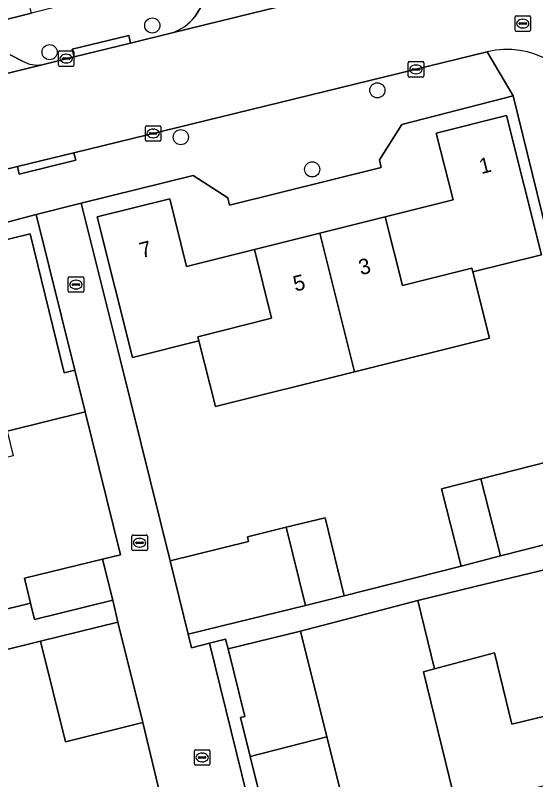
# Model space of a CAD drawing. Extents: x 158455 to 159797, y 387218 to 388672.
# Drawn here: x 159306.41 to 159339.99, y 387950.51 to 387999.86 of the extents above; entities that cross this region are included whole.
import ezdxf

# ---------------------------------------------------------------- set-up
doc = ezdxf.new("R2010")
doc.units = 0
for name, color, linetype in [('IMGEO_Boom', 7, 'Continuous'), ('IMGEO_Erf', 7, 'Continuous'), ('IMGEO_Kolk', 7, 'Continuous'), ('IMGEO_Muur', 7, 'Continuous'), ('IMGEO_Pand', 7, 'Continuous'), ('IMGEO_Pand_nummerreeks', 7, 'Continuous'), ('IMGEO_Parkeervlak_open', 7, 'Continuous'), ('IMGEO_Rijbaan_lokaal_open', 7, 'Continuous'), ('IMGEO_Rioolput', 7, 'Continuous'), ('IMGEO_Voetpad_open', 7, 'Continuous')]:
    doc.layers.add(name, color=color, linetype=linetype)

msp = doc.modelspace()

# ---------------------------------------------------------------- linework, layer by layer
at = {"layer": 'IMGEO_Boom'}
for centre in [(159315.252, 387999.207), (159308.624, 387997.481), (159329.776, 387995.017), (159317.091, 387991.996), (159325.572, 387989.913)]:
    msp.add_circle(centre, 0.489, dxfattribs=at)
at = {"layer": 'IMGEO_Erf'}
for points in [[(159298.821, 388000.001), (159300.853, 387998.347), (159307.461, 388000), (159307.2, 388001.061), (159302.588, 388000), (159301.53, 388004.334), (159297.229, 388003.283), (159292.926, 388002.233), (159288.624, 388001.182), (159284.322, 388000.131), (159284.354, 388000), (159285.374, 387995.822), (159280.799, 387994.705), (159279.507, 388000), (159278.602, 388003.702), (159277.885, 388006.639)], [(159334.881, 387948.75), (159332.756, 387957.467), (159333.469, 387957.657), (159332.391, 387962.079), (159324.811, 387960.098), (159326.525, 387953.267), (159328.075, 387947.09)]]:
    msp.add_lwpolyline(points, dxfattribs=at)
for points in [[(159338.535, 387994.657), (159331.357, 387992.82), (159329.904, 387990.524), (159330.024, 387990.034), (159320.226, 387987.61), (159320.117, 387988.079), (159317.89, 387989.511), (159310.672, 387987.733), (159313.191, 387977.569), (159316.397, 387964.633), (159321.464, 387965.878), (159321.387, 387966.192), (159323.892, 387966.807), (159326.399, 387967.423), (159327.638, 387962.38), (159335.178, 387964.304), (159333.909, 387969.289), (159336.452, 387969.936), (159344.131, 387971.891)], [(159326.064, 387985.792), (159330.289, 387986.85), (159334.658, 387987.944), (159333.579, 387992.255), (159338.11, 387993.389), (159340.36, 387984.403), (159335.94, 387983.296), (159337.012, 387979.024), (159328.305, 387976.844), (159319.324, 387974.595), (159318.26, 387978.839), (159313.97, 387977.764), (159311.698, 387986.84), (159316.375, 387988.011), (159317.469, 387983.639), (159321.84, 387984.734)], [(159299.47, 387979.208), (159303.858, 387980.28), (159302.797, 387984.624), (159307.373, 387985.742), (159309.561, 387976.782), (159310.245, 387976.949), (159307.753, 387987.008), (159300.584, 387985.1), (159298.911, 387982.275), (159289.454, 387979.92), (159289.314, 387980.42), (159287.058, 387981.872), (159271.816, 387978.191), (159272.085, 387977.077), (159281.031, 387979.262), (159285.551, 387980.366), (159286.601, 387976.066), (159290.986, 387977.137), (159295.229, 387978.173)], [(159312.043, 387964.753), (159313.198, 387965.03), (159310.913, 387974.253), (159305.884, 387973.008), (159306.275, 387971.409), (159301.418, 387970.223), (159297.409, 387969.244), (159288.471, 387967.061), (159287.313, 387971.381), (159283.202, 387970.377), (159274.254, 387968.192), (159277.394, 387955.118), (159280.463, 387955.785), (159280.104, 387957.104), (159284.933, 387958.26), (159289.753, 387959.415), (159290.32, 387957.048), (159293.244, 387957.708), (159292.932, 387959.092), (159297.636, 387960.152), (159302.555, 387961.261), (159302.671, 387960.749), (159307.394, 387961.908), (159306.999, 387963.516)], [(159308.039, 387959.45), (159303.232, 387958.259), (159303.602, 387956.615), (159298.746, 387955.52), (159293.979, 387954.446), (159293.651, 387955.905), (159288.758, 387954.752), (159289.396, 387952.043), (159284.321, 387950.847), (159283.316, 387950.596), (159288.491, 387929.123), (159288.83, 387927.718), (159291.187, 387926.526), (159295.066, 387927.539), (159297.73, 387931.332), (159297.133, 387933.571), (159306.551, 387935.896), (159306.7, 387935.516), (159309.017, 387933.824), (159314.584, 387935.377), (159314.796, 387935.574), (159318.745, 387937.047), (159314.641, 387954.196), (159309.647, 387952.959)]]:
    msp.add_lwpolyline(points, close=True, dxfattribs=at)
at = {"layer": 'IMGEO_Kolk'}
for p, q in [((159309.266, 387997.566), (159310.118, 387997.566)), ((159309.191, 387996.64), (159309.191, 387997.492)), ((159309.45, 387997.06), (159309.45, 387997.072)), ((159309.493, 387997.109), (159309.891, 387997.109)), ((159309.679, 387997.346), (159309.704, 387997.346)), ((159309.934, 387997.072), (159309.934, 387997.06)), ((159310.192, 387997.492), (159310.192, 387996.64)), ((159310.118, 387996.566), (159309.266, 387996.566)), ((159309.888, 387997.023), (159309.49, 387997.023)), ((159309.702, 387996.786), (159309.677, 387996.786)), ((159331.768, 387995.946), (159331.768, 387996.798)), ((159331.843, 387996.872), (159332.695, 387996.872)), ((159332.256, 387996.652), (159332.281, 387996.652)), ((159332.769, 387996.798), (159332.769, 387995.946)), ((159332.027, 387996.366), (159332.027, 387996.378)), ((159332.465, 387996.329), (159332.067, 387996.329)), ((159332.07, 387996.415), (159332.468, 387996.415)), ((159332.279, 387996.092), (159332.254, 387996.092)), ((159332.511, 387996.378), (159332.511, 387996.366)), ((159332.695, 387995.872), (159331.843, 387995.872)), ((159314.807, 387991.807), (159314.807, 387992.659)), ((159314.882, 387992.733), (159315.734, 387992.733)), ((159315.808, 387992.659), (159315.808, 387991.807)), ((159315.066, 387992.227), (159315.066, 387992.239)), ((159315.504, 387992.19), (159315.106, 387992.19)), ((159315.109, 387992.276), (159315.507, 387992.276)), ((159315.295, 387992.513), (159315.32, 387992.513)), ((159315.55, 387992.239), (159315.55, 387992.227)), ((159315.734, 387991.733), (159314.882, 387991.733)), ((159315.318, 387991.953), (159315.293, 387991.953)), ((159309.825, 387982.051), (159309.825, 387982.903)), ((159309.9, 387982.977), (159310.752, 387982.977)), ((159310.313, 387982.757), (159310.338, 387982.757)), ((159310.826, 387982.903), (159310.826, 387982.051)), ((159310.084, 387982.471), (159310.084, 387982.483)), ((159310.522, 387982.434), (159310.124, 387982.434)), ((159310.127, 387982.52), (159310.525, 387982.52)), ((159310.568, 387982.483), (159310.568, 387982.471)), ((159310.752, 387981.977), (159309.9, 387981.977)), ((159310.336, 387982.197), (159310.311, 387982.197)), ((159313.934, 387965.38), (159313.934, 387966.232)), ((159314.009, 387966.306), (159314.861, 387966.306)), ((159314.422, 387966.086), (159314.447, 387966.086)), ((159314.935, 387966.232), (159314.935, 387965.38)), ((159314.193, 387965.8), (159314.193, 387965.812)), ((159314.631, 387965.763), (159314.233, 387965.763)), ((159314.236, 387965.849), (159314.634, 387965.849)), ((159314.445, 387965.526), (159314.42, 387965.526)), ((159314.677, 387965.812), (159314.677, 387965.8)), ((159314.861, 387965.306), (159314.009, 387965.306)), ((159317.968, 387951.515), (159317.968, 387952.367)), ((159318.043, 387952.441), (159318.895, 387952.441)), ((159318.456, 387952.221), (159318.481, 387952.221)), ((159318.969, 387952.367), (159318.969, 387951.515)), ((159318.227, 387951.935), (159318.227, 387951.947)), ((159318.665, 387951.898), (159318.267, 387951.898)), ((159318.27, 387951.984), (159318.668, 387951.984)), ((159318.479, 387951.661), (159318.454, 387951.661)), ((159318.711, 387951.947), (159318.711, 387951.935)), ((159318.895, 387951.441), (159318.043, 387951.441))]:
    msp.add_line(p, q, dxfattribs=at)
for points in [[(159309.266, 387997.566), (159310.118, 387997.566)], [(159309.191, 387996.64), (159309.191, 387997.492)], [(159310.192, 387997.492), (159310.192, 387996.64)], [(159310.118, 387996.566), (159309.266, 387996.566)], [(159331.768, 387995.946), (159331.768, 387996.798)], [(159331.843, 387996.872), (159332.695, 387996.872)], [(159332.769, 387996.798), (159332.769, 387995.946)], [(159332.695, 387995.872), (159331.843, 387995.872)], [(159314.807, 387991.807), (159314.807, 387992.659)], [(159314.882, 387992.733), (159315.734, 387992.733)], [(159315.808, 387992.659), (159315.808, 387991.807)], [(159315.734, 387991.733), (159314.882, 387991.733)], [(159309.825, 387982.051), (159309.825, 387982.903)], [(159309.9, 387982.977), (159310.752, 387982.977)], [(159310.826, 387982.903), (159310.826, 387982.051)], [(159310.752, 387981.977), (159309.9, 387981.977)], [(159313.934, 387965.38), (159313.934, 387966.232)], [(159314.009, 387966.306), (159314.861, 387966.306)], [(159314.935, 387966.232), (159314.935, 387965.38)], [(159314.861, 387965.306), (159314.009, 387965.306)], [(159317.968, 387951.515), (159317.968, 387952.367)], [(159318.043, 387952.441), (159318.895, 387952.441)], [(159318.969, 387952.367), (159318.969, 387951.515)], [(159318.895, 387951.441), (159318.043, 387951.441)]]:
    msp.add_lwpolyline(points, dxfattribs=at)
for centre, radius, start, end in [((159309.268, 387997.49), 0.0765, 91.552, 178.448), ((159309.268, 387997.49), 0.0765, 91.552, 178.448), ((159310.116, 387997.49), 0.0765, 1.552, 88.448), ((159310.116, 387997.49), 0.0765, 1.552, 88.448), ((159309.49, 387997.069), 0.0403, 85.8775, 175.7526), ((159309.487, 387997.059), 0.0366, 178.938, 274.7102), ((159309.891, 387997.066), 0.043, 264.8664, 352.4533), ((159309.895, 387997.071), 0.0386, 1.7309, 96.639), ((159309.268, 387996.642), 0.0765, 181.552, 268.448), ((159309.268, 387996.642), 0.0765, 181.552, 268.448), ((159310.116, 387996.642), 0.0765, 271.552, 358.448), ((159310.116, 387996.642), 0.0765, 271.552, 358.448), ((159331.845, 387996.796), 0.0765, 91.552, 178.448), ((159331.845, 387996.796), 0.0765, 91.552, 178.448), ((159332.693, 387996.796), 0.0765, 1.552, 88.448), ((159332.693, 387996.796), 0.0765, 1.552, 88.448), ((159332.067, 387996.375), 0.0403, 85.8775, 175.7526), ((159332.064, 387996.365), 0.0366, 178.938, 274.7102), ((159332.468, 387996.372), 0.043, 264.8664, 352.4533), ((159332.472, 387996.377), 0.0386, 1.7309, 96.639), ((159331.845, 387995.948), 0.0765, 181.552, 268.448), ((159331.845, 387995.948), 0.0765, 181.552, 268.448), ((159332.693, 387995.948), 0.0765, 271.552, 358.448), ((159332.693, 387995.948), 0.0765, 271.552, 358.448), ((159314.884, 387992.657), 0.0765, 91.552, 178.448), ((159314.884, 387992.657), 0.0765, 91.552, 178.448), ((159315.732, 387992.657), 0.0765, 1.552, 88.448), ((159315.732, 387992.657), 0.0765, 1.552, 88.448), ((159315.106, 387992.236), 0.0403, 85.8775, 175.7526), ((159315.103, 387992.226), 0.0366, 178.938, 274.7102), ((159315.507, 387992.233), 0.043, 264.8664, 352.4533), ((159315.511, 387992.238), 0.0386, 1.7309, 96.639), ((159314.884, 387991.809), 0.0765, 181.552, 268.448), ((159314.884, 387991.809), 0.0765, 181.552, 268.448), ((159315.732, 387991.809), 0.0765, 271.552, 358.448), ((159315.732, 387991.809), 0.0765, 271.552, 358.448), ((159309.902, 387982.901), 0.0765, 91.552, 178.448), ((159309.902, 387982.901), 0.0765, 91.552, 178.448), ((159310.75, 387982.901), 0.0765, 1.552, 88.448), ((159310.75, 387982.901), 0.0765, 1.552, 88.448), ((159310.124, 387982.48), 0.0403, 85.8775, 175.7526), ((159310.121, 387982.47), 0.0366, 178.938, 274.7102), ((159310.525, 387982.477), 0.043, 264.8664, 352.4533), ((159310.529, 387982.482), 0.0386, 1.7309, 96.639), ((159309.902, 387982.053), 0.0765, 181.552, 268.448), ((159309.902, 387982.053), 0.0765, 181.552, 268.448), ((159310.75, 387982.053), 0.0765, 271.552, 358.448), ((159310.75, 387982.053), 0.0765, 271.552, 358.448), ((159314.011, 387966.23), 0.0765, 91.552, 178.448), ((159314.011, 387966.23), 0.0765, 91.552, 178.448), ((159314.859, 387966.23), 0.0765, 1.552, 88.448), ((159314.859, 387966.23), 0.0765, 1.552, 88.448), ((159314.233, 387965.809), 0.0403, 85.8775, 175.7526), ((159314.23, 387965.799), 0.0366, 178.938, 274.7102), ((159314.634, 387965.806), 0.043, 264.8664, 352.4533), ((159314.638, 387965.811), 0.0386, 1.7309, 96.639), ((159314.011, 387965.382), 0.0765, 181.552, 268.448), ((159314.011, 387965.382), 0.0765, 181.552, 268.448), ((159314.859, 387965.382), 0.0765, 271.552, 358.448), ((159314.859, 387965.382), 0.0765, 271.552, 358.448), ((159318.045, 387952.365), 0.0765, 91.552, 178.448), ((159318.045, 387952.365), 0.0765, 91.552, 178.448), ((159318.893, 387952.365), 0.0765, 1.552, 88.448), ((159318.893, 387952.365), 0.0765, 1.552, 88.448), ((159318.267, 387951.944), 0.0403, 85.8775, 175.7526), ((159318.264, 387951.934), 0.0366, 178.938, 274.7102), ((159318.668, 387951.941), 0.043, 264.8664, 352.4533), ((159318.672, 387951.946), 0.0386, 1.7309, 96.639), ((159318.045, 387951.517), 0.0765, 181.552, 268.448), ((159318.045, 387951.517), 0.0765, 181.552, 268.448), ((159318.893, 387951.517), 0.0765, 271.552, 358.448), ((159318.893, 387951.517), 0.0765, 271.552, 358.448)]:
    msp.add_arc(centre, radius, start, end, dxfattribs=at)
for centre, major_axis, ratio, start_param, end_param in [((159309.678, 387997.066), (-0.387, 0.002), 0.722429, 4.712389, 7.853982), ((159309.703, 387997.066), (-0.39, 0.002), 0.717154, 1.570796, 4.712389), ((159332.255, 387996.372), (-0.387, 0.002), 0.722429, 4.712389, 7.853982), ((159332.28, 387996.372), (-0.39, 0.002), 0.717154, 1.570796, 4.712389), ((159315.294, 387992.233), (-0.387, 0.002), 0.722429, 4.712389, 7.853982), ((159315.319, 387992.233), (-0.39, 0.002), 0.717154, 1.570796, 4.712389), ((159310.312, 387982.477), (-0.387, 0.002), 0.722429, 4.712389, 7.853982), ((159310.337, 387982.477), (-0.39, 0.002), 0.717154, 1.570796, 4.712389), ((159314.421, 387965.806), (-0.387, 0.002), 0.722429, 4.712389, 7.853982), ((159314.446, 387965.806), (-0.39, 0.002), 0.717154, 1.570796, 4.712389), ((159318.455, 387951.941), (-0.387, 0.002), 0.722429, 4.712389, 7.853982), ((159318.48, 387951.941), (-0.39, 0.002), 0.717154, 1.570796, 4.712389)]:
    msp.add_ellipse(centre, major_axis=major_axis, ratio=ratio, start_param=start_param, end_param=end_param, dxfattribs=at)
at = {"layer": 'IMGEO_Muur'}
for points in [[(159316.397, 387964.633), (159313.191, 387977.569)], [(159313.198, 387965.03), (159310.913, 387974.253)], [(159318.745, 387937.047), (159314.641, 387954.196)]]:
    msp.add_lwpolyline(points, dxfattribs=at)
at = {"layer": 'IMGEO_Pand'}
for points in [[(159338.11, 387993.389), (159333.579, 387992.255), (159334.658, 387987.944), (159330.289, 387986.85), (159331.399, 387982.416), (159335.879, 387983.538), (159335.94, 387983.296), (159340.36, 387984.403)], [(159321.84, 387984.734), (159317.469, 387983.639), (159316.375, 387988.011), (159311.698, 387986.84), (159313.97, 387977.764), (159318.26, 387978.839), (159318.193, 387979.109), (159322.95, 387980.3)], [(159335.94, 387983.296), (159335.879, 387983.538), (159331.399, 387982.416), (159330.289, 387986.85), (159326.064, 387985.792), (159328.305, 387976.844), (159337.012, 387979.024)], [(159299.47, 387979.208), (159300.57, 387974.705), (159305.192, 387975.834), (159305.884, 387973.008), (159310.913, 387974.253), (159310.245, 387976.949), (159309.561, 387976.782), (159307.373, 387985.742), (159302.797, 387984.624), (159303.858, 387980.28)], [(159326.064, 387985.792), (159321.84, 387984.734), (159322.95, 387980.3), (159318.193, 387979.109), (159318.26, 387978.839), (159319.324, 387974.595), (159328.305, 387976.844)], [(159336.452, 387969.936), (159337.722, 387964.951), (159345.359, 387966.895), (159344.131, 387971.891)], [(159336.452, 387969.936), (159333.909, 387969.289), (159335.178, 387964.304), (159337.722, 387964.951)], [(159323.892, 387966.807), (159325.137, 387961.765), (159327.638, 387962.38), (159326.399, 387967.423)], [(159323.892, 387966.807), (159321.387, 387966.192), (159321.464, 387965.878), (159316.397, 387964.633), (159317.559, 387959.903), (159319.768, 387960.446), (159325.137, 387961.765)], [(159342.894, 387955.179), (159341.828, 387959.55), (159346.157, 387960.606), (159345.046, 387965.164), (159340.189, 387963.98), (159336.083, 387962.979), (159332.391, 387962.079), (159333.469, 387957.657), (159337.346, 387958.688), (159338.464, 387954.099)], [(159312.043, 387964.753), (159306.999, 387963.516), (159307.394, 387961.908), (159307.652, 387960.856), (159312.695, 387962.093)], [(159313.033, 387960.687), (159308.039, 387959.45), (159309.647, 387952.959), (159314.641, 387954.196)], [(159326.525, 387953.267), (159324.811, 387960.098), (159320.148, 387958.95), (159321.221, 387954.594), (159320.938, 387954.525), (159321.559, 387952.002)], [(159334.881, 387948.75), (159343.923, 387950.955), (159342.894, 387955.179), (159338.464, 387954.099), (159337.346, 387958.688), (159333.469, 387957.657), (159332.756, 387957.467)], [(159326.525, 387953.267), (159321.559, 387952.002), (159322.181, 387949.478), (159322.492, 387949.555), (159323.381, 387945.946), (159328.075, 387947.09)]]:
    msp.add_lwpolyline(points, close=True, dxfattribs=at)
at = {"layer": 'IMGEO_Parkeervlak_open'}
for points in [[(159316.544, 387998.732), (159321.717, 388000), (159331.104, 388002.301)], [(159318.394, 388000.379), (159318.15, 388000), (159317.997, 387999.764)], [(159306.884, 387996.9), (159306.083, 387997.315)], [(159283.108, 387990.582), (159306.996, 387996.391), (159308.143, 387996.672)]]:
    msp.add_lwpolyline(points, dxfattribs=at)
for points in [[(159332.391, 387962.079), (159336.083, 387962.979), (159340.189, 387963.98), (159345.046, 387965.164), (159345.743, 387965.334), (159345.359, 387966.895), (159337.722, 387964.951), (159335.178, 387964.304), (159327.638, 387962.38), (159325.137, 387961.765), (159319.768, 387960.446), (159317.559, 387959.903), (159317.774, 387959.029), (159318.94, 387959.316), (159319.986, 387959.572), (159320.148, 387958.95), (159324.811, 387960.098)], [(159313.033, 387960.687), (159312.695, 387962.093), (159307.652, 387960.856), (159307.394, 387961.908), (159302.671, 387960.749), (159303.054, 387959.049), (159303.232, 387958.259), (159308.039, 387959.45)]]:
    msp.add_lwpolyline(points, close=True, dxfattribs=at)
for centre, radius, start, end in [((159315.414, 388001.862), 3.328, 289.8512, 320.9177), ((159307.846, 387998.622), 1.973, 240.8118, 278.6586)]:
    msp.add_arc(centre, radius, start, end, dxfattribs=at)
at = {"layer": 'IMGEO_Rijbaan_lokaal_open'}
for points in [[(159334.389, 388003.107), (159331.104, 388002.301), (159321.717, 388000), (159316.544, 387998.732), (159313.853, 387998.072), (159310.211, 387997.179), (159308.143, 387996.672), (159306.996, 387996.391), (159283.108, 387990.582), (159280.505, 387989.949), (159276.034, 387988.862), (159268.748, 387987.083), (159236.496, 387979.209), (159233.796, 387978.55), (159234.097, 387977.319), (159236.515, 387967.443), (159241.54, 387968.688)], [(159245.531, 387975.263), (159287.053, 387985.339), (159306.546, 387990.096), (159310.197, 387990.987), (159336.873, 387997.497)]]:
    msp.add_lwpolyline(points, dxfattribs=at)
msp.add_arc((159338.158, 387992.229), 5.423, 16.3468, 103.7042, dxfattribs=at)
at = {"layer": 'IMGEO_Rioolput'}
for p, q in [((159338.66, 387998.9), (159338.66, 387999.752)), ((159338.735, 387999.826), (159339.587, 387999.826)), ((159339.148, 387999.606), (159339.173, 387999.606)), ((159339.661, 387999.752), (159339.661, 387998.9)), ((159338.919, 387999.32), (159338.919, 387999.332)), ((159339.357, 387999.283), (159338.959, 387999.283)), ((159338.962, 387999.369), (159339.36, 387999.369)), ((159339.171, 387999.046), (159339.146, 387999.046)), ((159339.403, 387999.332), (159339.403, 387999.32)), ((159339.587, 387998.826), (159338.735, 387998.826))]:
    msp.add_line(p, q, dxfattribs=at)
for points in [[(159338.66, 387998.9), (159338.66, 387999.752)], [(159338.735, 387999.826), (159339.587, 387999.826)], [(159339.661, 387999.752), (159339.661, 387998.9)], [(159339.587, 387998.826), (159338.735, 387998.826)]]:
    msp.add_lwpolyline(points, dxfattribs=at)
for centre, radius, start, end in [((159338.737, 387999.75), 0.0765, 91.552, 178.448), ((159338.737, 387999.75), 0.0765, 91.552, 178.448), ((159339.585, 387999.75), 0.0765, 1.552, 88.448), ((159339.585, 387999.75), 0.0765, 1.552, 88.448), ((159338.959, 387999.329), 0.0403, 85.8775, 175.7526), ((159338.956, 387999.319), 0.0366, 178.938, 274.7102), ((159339.36, 387999.326), 0.043, 264.8664, 352.4533), ((159339.364, 387999.331), 0.0386, 1.7309, 96.639), ((159338.737, 387998.902), 0.0765, 181.552, 268.448), ((159338.737, 387998.902), 0.0765, 181.552, 268.448), ((159339.585, 387998.902), 0.0765, 271.552, 358.448), ((159339.585, 387998.902), 0.0765, 271.552, 358.448)]:
    msp.add_arc(centre, radius, start, end, dxfattribs=at)
for centre, major_axis, ratio, start_param, end_param in [((159339.147, 387999.326), (-0.387, 0.002), 0.722429, 4.712389, 7.853982), ((159339.172, 387999.326), (-0.39, 0.002), 0.717154, 1.570796, 4.712389)]:
    msp.add_ellipse(centre, major_axis=major_axis, ratio=ratio, start_param=start_param, end_param=end_param, dxfattribs=at)
at = {"layer": 'IMGEO_Voetpad_open'}
for points in [[(159333.575, 388006.539), (159309.601, 388000.536), (159307.461, 388000), (159300.853, 387998.347), (159298.821, 388000.001)], [(159317.997, 387999.764), (159318.15, 388000), (159318.394, 388000.379)], [(159308.143, 387996.672), (159310.211, 387997.179), (159310.09, 387997.675), (159313.733, 387998.565), (159313.853, 387998.072), (159316.544, 387998.732)], [(159331.357, 387992.82), (159338.535, 387994.657), (159336.873, 387997.497), (159310.197, 387990.987), (159310.315, 387990.502), (159306.664, 387989.611), (159306.546, 387990.096), (159287.053, 387985.339), (159245.531, 387975.263)], [(159306.083, 387997.315), (159306.884, 387996.9)], [(159336.873, 387997.497), (159338.535, 387994.657), (159344.131, 387971.891), (159345.359, 387966.895), (159345.743, 387965.334), (159347.369, 387958.717), (159346.126, 387956.481), (159345.776, 387956.401), (159348.141, 387946.846), (159348.44, 387946.926), (159350.597, 387945.394), (159353.767, 387932.662), (159352.465, 387930.376), (159352.145, 387930.346), (159354.549, 387920.541), (159354.849, 387920.601), (159356.986, 387919.079), (159358.437, 387913.132)], [(159241.445, 387970.809), (159244.37, 387971.561), (159268.663, 387977.429), (159271.816, 387978.191), (159287.058, 387981.872), (159289.314, 387980.42), (159289.454, 387979.92), (159298.911, 387982.275), (159300.584, 387985.1), (159307.753, 387987.008), (159310.672, 387987.733), (159317.89, 387989.511), (159320.117, 387988.079), (159320.226, 387987.61), (159330.024, 387990.034), (159329.904, 387990.524), (159331.357, 387992.82)], [(159328.003, 387922.512), (159318.94, 387959.316), (159317.774, 387959.029), (159317.559, 387959.903), (159316.397, 387964.633), (159313.191, 387977.569), (159310.672, 387987.733), (159307.753, 387987.008), (159310.245, 387976.949), (159310.913, 387974.253), (159313.198, 387965.03), (159312.043, 387964.753), (159312.695, 387962.093), (159313.033, 387960.687), (159314.641, 387954.196), (159318.745, 387937.047)], [(159322.181, 387949.478), (159321.559, 387952.002), (159320.938, 387954.525), (159321.221, 387954.594), (159320.148, 387958.95), (159319.986, 387959.572), (159318.94, 387959.316), (159328.003, 387922.512)]]:
    msp.add_lwpolyline(points, dxfattribs=at)
for points in [[(159310.211, 387997.179), (159313.853, 387998.072), (159313.733, 387998.565), (159310.09, 387997.675)], [(159306.546, 387990.096), (159306.664, 387989.611), (159310.315, 387990.502), (159310.197, 387990.987)]]:
    msp.add_lwpolyline(points, close=True, dxfattribs=at)
for centre, radius, start, end in [((159315.414, 388001.862), 3.328, 289.8512, 320.9177), ((159338.158, 387992.229), 5.423, 16.3468, 103.7042), ((159307.846, 387998.622), 1.973, 240.8118, 278.6586)]:
    msp.add_arc(centre, radius, start, end, dxfattribs=at)

# ---------------------------------------------------------------- texts
at = {"layer": 'IMGEO_Pand_nummerreeks'}
for s, rotation, p in [('1', 14.0489, (159336.485, 387989.602)), ('7', 14.0564, (159314.566, 387984.177)), ('3', 14.0604, (159328.706, 387983.073)), ('5', 14.0606, (159324.482, 387982.015))]:
    msp.add_text(s, height=1, rotation=rotation, dxfattribs=at).set_placement(p)

doc.saveas('drawing.dxf')
